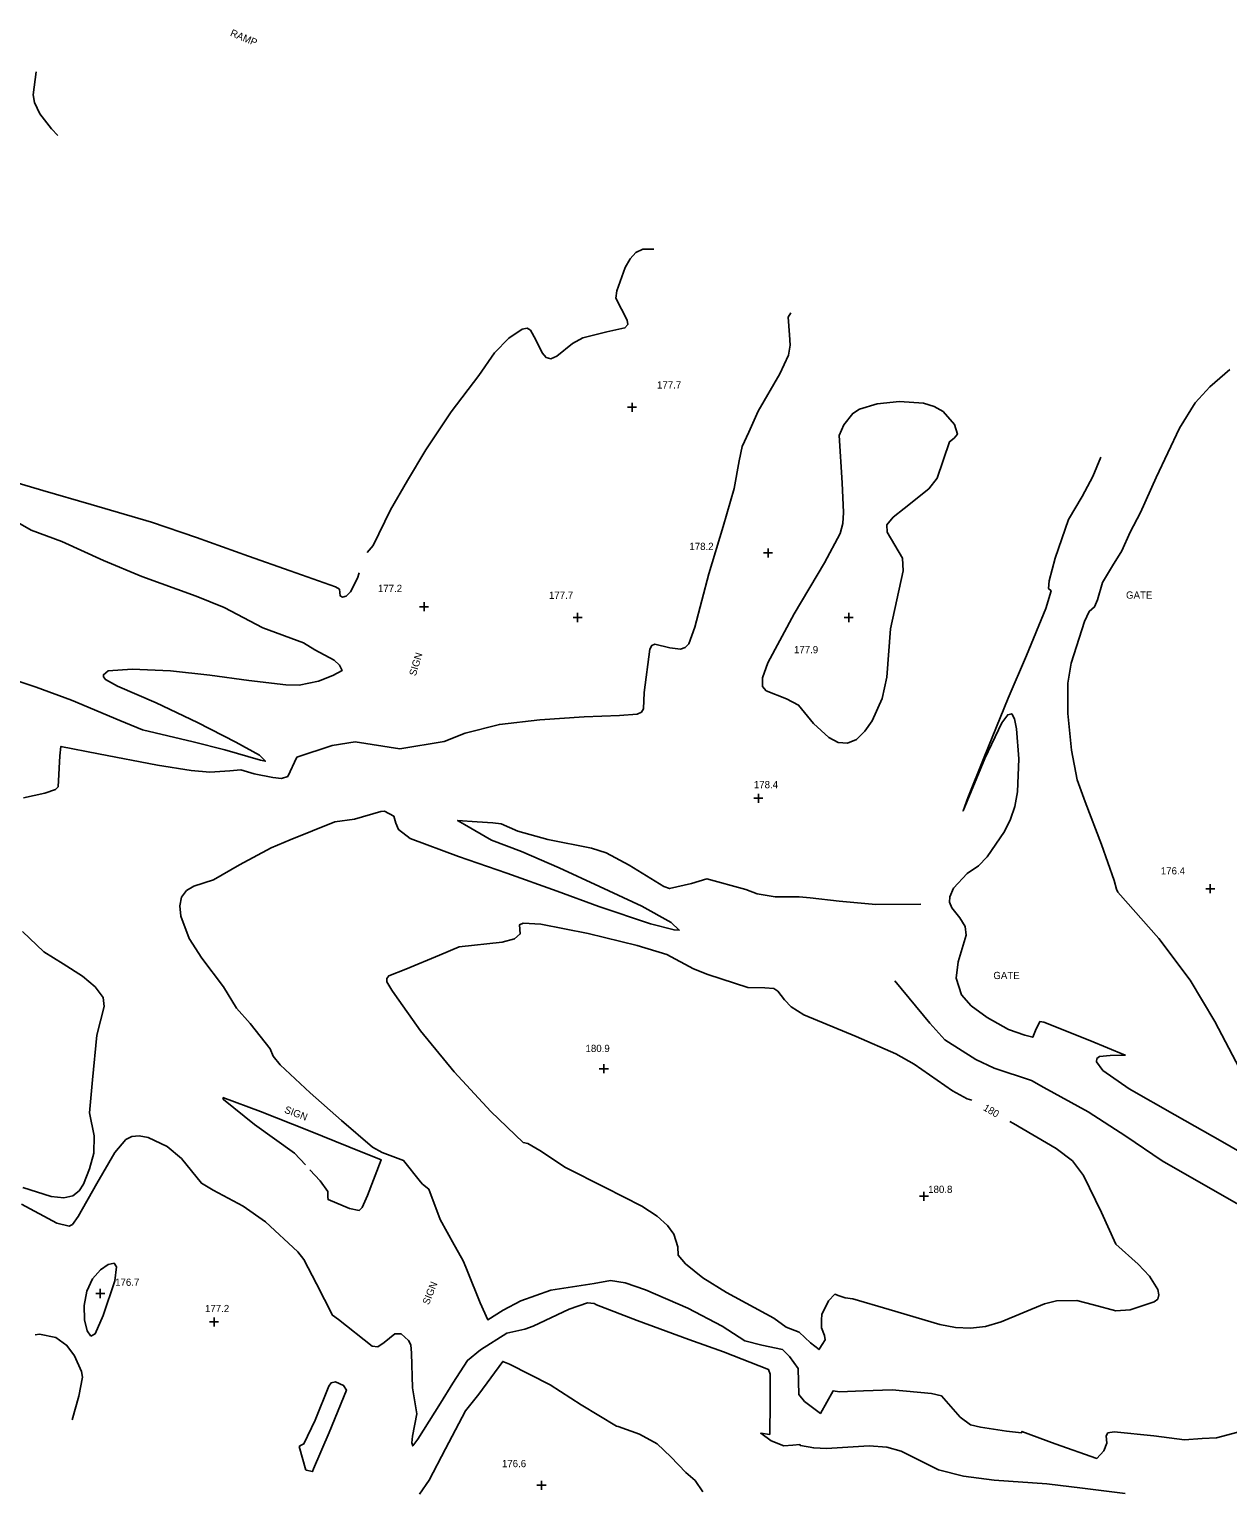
# Model space of a CAD drawing. Extents: x 1475150 to 2003689, y 770235 to 1112803.
# Drawn here: x 1996798.3 to 1997129.8, y 776158.5 to 776562.7 of the extents above; entities that cross this region are included whole.
import ezdxf

# ---------------------------------------------------------------- set-up
doc = ezdxf.new("R2010")
doc.units = 0
for name, color, linetype in [('RD_DTM_Major1', 7, 'Continuous'), ('RD_DTM_Major1_Lbl', 7, 'Continuous'), ('RD_DTM_Minor1', 7, 'Continuous'), ('RD_DTM_Spot_Elev', 7, 'Continuous'), ('RD_TX_Misc1', 7, 'Continuous')]:
    doc.layers.add(name, color=color, linetype=linetype)

msp = doc.modelspace()

# ---------------------------------------------------------------- linework, layer by layer
at = {"layer": 'RD_DTM_Major1'}
msp.add_lwpolyline([(1997059.05, 776266.47), (1997057.72, 776266.91), (1997053.72, 776269.09), (1997043.13, 776276.48), (1997038.01, 776279.36), (1997027.07, 776284.13), (1997012.56, 776290.09), (1997009.03, 776292.34), (1997007.26, 776294.28), (1997005.36, 776296.69), (1997004.3, 776297.35), (1997001.77, 776297.56), (1996997.12, 776297.63), (1996986.05, 776301.28), (1996982.02, 776302.83), (1996974.67, 776306.76), (1996966.42, 776309.25), (1996952.88, 776312.58), (1996939.84, 776315.17), (1996934.88, 776315.5), (1996933.92, 776315.04), (1996934.11, 776312.5), (1996932.52, 776311.16), (1996929.11, 776310.22), (1996917.24, 776308.89), (1996911.74, 776306.65), (1996902.5, 776302.75), (1996897.75, 776300.87), (1996897.18, 776300.15), (1996897.23, 776299.23), (1996898.55, 776296.94), (1996899.45, 776295.69), (1996906.48, 776285.72), (1996915.8, 776274.32), (1996926.01, 776263.4), (1996934.95, 776254.76), (1996936.21, 776254.5), (1996939.54, 776252.55), (1996946.64, 776247.92), (1996957.62, 776242.37), (1996967.78, 776237.17), (1996971.98, 776234.46), (1996974.88, 776231.85), (1996976.62, 776229.47), (1996977.72, 776225.92), (1996977.76, 776223.63), (1996979.87, 776221.28), (1996984.66, 776217.4), (1996991.21, 776213.33), (1997004.24, 776206.24), (1997007.67, 776203.72), (1997011.28, 776202.32), (1997014.41, 776199.38), (1997016.8, 776197.53), (1997017.03, 776197.9), (1997017.64, 776198.93), (1997018.48, 776200.25), (1997018.32, 776201.42), (1997017.49, 776203.58), (1997017.47, 776205.8), (1997017.56, 776207.2), (1997019.37, 776210.98), (1997021.17, 776212.85), (1997022.37, 776212.42), (1997023.97, 776211.86), (1997026.11, 776211.56), (1997036.15, 776208.57), (1997050.2, 776204.46), (1997054.49, 776203.67), (1997058.67, 776203.43), (1997062.86, 776203.91), (1997067.12, 776205.16), (1997079.17, 776210.16), (1997082.49, 776211.02), (1997088.05, 776211.13), (1997092.7, 776209.93), (1997098.88, 776208.2), (1997102.81, 776208.53), (1997109.51, 776210.71), (1997110.46, 776211.51), (1997110.81, 776212.64), (1997110.47, 776214.18), (1997108.23, 776217.87), (1997105.05, 776221.18), (1997098.89, 776226.67), (1997094.89, 776235.43), (1997089.91, 776245.68), (1997086.87, 776249.73), (1997082.33, 776253.14), (1997070.56, 776260.03), (1997069.53, 776260.63)], dxfattribs=at)
at = {"layer": 'RD_DTM_Minor1'}
for points in [[(1996800.18, 776550.91), (1996799.38, 776544.57), (1996799.77, 776542.4), (1996801.26, 776539.33), (1996804.42, 776535.12), (1996806.19, 776533.32)], [(1996891.75, 776417.97), (1996893.4, 776419.9), (1996898.25, 776429.74), (1996902.92, 776437.89), (1996908.04, 776446.4), (1996915, 776456.84), (1996922.65, 776466.9), (1996927.01, 776473.16), (1996930.96, 776477.23), (1996934.69, 776479.79), (1996935.99, 776479.99), (1996936.95, 776479.48), (1996938.42, 776476.82), (1996940.14, 776473.2), (1996941.25, 776471.92), (1996942.6, 776471.53), (1996944.22, 776472.3), (1996948.56, 776475.74), (1996951.41, 776477.39), (1996958.1, 776479.04), (1996963.08, 776480.08), (1996963.86, 776481.01), (1996963.67, 776482.2), (1996960.55, 776488.33), (1996960.86, 776490.34), (1996963.14, 776496.81), (1996964.49, 776499.17), (1996966.12, 776500.96), (1996968.01, 776501.88), (1996971.03, 776501.89)], [(1997008.98, 776484.24), (1997008.22, 776483.11), (1997008.59, 776478.15), (1997008.79, 776475.31), (1997008.32, 776472.54), (1997005.92, 776467.38), (1996999.95, 776457.07), (1996997.37, 776451.22), (1996995.55, 776447.32), (1996994.64, 776443.36), (1996993.31, 776435.72), (1996990.23, 776425.21), (1996986.3, 776412.04), (1996982.45, 776397.34), (1996980.8, 776392.72), (1996979.72, 776391.66), (1996978.44, 776391.24), (1996975.52, 776391.63), (1996971.37, 776392.62), (1996970.49, 776392.25), (1996970, 776391.25), (1996968.39, 776379.28), (1996968.17, 776374.77), (1996967.62, 776373.8), (1996966.49, 776373.25), (1996961.61, 776372.92), (1996951.83, 776372.56), (1996939.49, 776371.74), (1996928.35, 776370.45), (1996918.84, 776368), (1996913.09, 776365.69), (1996900.82, 776363.66), (1996888.49, 776365.61), (1996882.06, 776364.62), (1996872.35, 776361.36), (1996869.78, 776356.04), (1996868.1, 776355.49), (1996865.71, 776355.79), (1996860.55, 776356.73), (1996856.79, 776357.84), (1996853.78, 776357.63), (1996848.25, 776357.21), (1996843.12, 776357.64), (1996833.77, 776359.16), (1996817.47, 776362.32), (1996807.03, 776364.36), (1996806.72, 776361.73), (1996806.3, 776353.21), (1996805.59, 776352.45), (1996802.58, 776351.46), (1996796.7, 776350.08)], [(1997133.05, 776275.26), (1997126.25, 776288.27), (1997119.46, 776299.71), (1997110.81, 776311.18), (1997099.46, 776324.01), (1997099.05, 776324.89), (1997098.38, 776327.25), (1997094.95, 776337.21), (1997090.41, 776349.02), (1997088.19, 776355.07), (1997086.58, 776363.28), (1997085.64, 776373.49), (1997085.63, 776381.81), (1997086.51, 776387.35), (1997090.2, 776398.92), (1997091.51, 776401.7), (1997092.98, 776402.93), (1997093.83, 776404.93), (1997095.19, 776409.64), (1997097.94, 776414.31), (1997100.53, 776418.4), (1997102.84, 776423.63), (1997105.7, 776429.03), (1997110, 776438.7), (1997116.53, 776452.41), (1997120.85, 776459.34), (1997124.86, 776463.78), (1997130.45, 776468.61)], [(1997023.58, 776429.07), (1997023.15, 776437.26), (1997022.34, 776450.33), (1997023.59, 776453.27), (1997026.11, 776456.45), (1997027.96, 776457.63), (1997032.82, 776459.11), (1997039.04, 776459.72), (1997045.67, 776459.26), (1997048.62, 776458.36), (1997051.07, 776456.93), (1997054.27, 776453.41), (1997055.05, 776450.75), (1997054.17, 776449.62), (1997052.9, 776448.59), (1997049.46, 776438.55), (1997047.13, 776435.6), (1997040.34, 776430.19), (1997037.31, 776427.79), (1997035.56, 776425.59), (1997035.62, 776423.56), (1997039.89, 776416.39), (1997040.07, 776412.95), (1997038.32, 776404.88), (1997036.56, 776396.86), (1997035.5, 776383.53), (1997034.21, 776377.6), (1997031.44, 776371.41), (1997029.45, 776368.52), (1997027.16, 776366.3), (1997024.65, 776365.2), (1997022.02, 776365.47), (1997019.44, 776366.8), (1997015.27, 776370.67), (1997011.13, 776375.79), (1997007.79, 776377.54), (1997002.19, 776379.71), (1997001.15, 776380.94), (1997001.15, 776383.31), (1997002.61, 776387.43), (1997009.92, 776401.05), (1997018.25, 776415.13), (1997022.58, 776423.2), (1997023.36, 776426.01), (1997023.58, 776429.07)], [(1997139.11, 776248.81), (1997128.36, 776255.01), (1997115.22, 776262.42), (1997102.56, 776269.68), (1997095.27, 776274.73), (1997093.53, 776277.14), (1997093.61, 776278), (1997094.33, 776278.57), (1997097.34, 776278.83), (1997101.5, 776278.97), (1997091.7, 776283.01), (1997078.98, 776288.11), (1997077.87, 776288.26), (1997076.64, 776285.76), (1997075.91, 776283.93), (1997073.72, 776284.44), (1997069.15, 776286.09), (1997063.25, 776289.35), (1997058.86, 776292.6), (1997056.17, 776295.66), (1997054.71, 776300.22), (1997055.3, 776304.76), (1997057.48, 776312.16), (1997057.18, 776314.56), (1997055.68, 776316.96), (1997053.51, 776319.73), (1997052.91, 776321.23), (1997052.98, 776322.73), (1997053.96, 776325.12), (1997057.78, 776329.24), (1997060.85, 776331.34), (1997063.33, 776333.84), (1997068.11, 776340.81), (1997069.75, 776344.19), (1997070.92, 776347.76), (1997071.65, 776351.74), (1997072.01, 776360.95), (1997071.38, 776369.25), (1997070.84, 776372.01), (1997070.08, 776373.39), (1997068.96, 776373.1), (1997067.33, 776370.85), (1997062.64, 776361), (1997056.62, 776346.49), (1997057.94, 776350.16), (1997062.46, 776361.37), (1997069.11, 776377.65), (1997074.13, 776389.49), (1997079.49, 776402.47), (1997081.01, 776407.36), (1997080.28, 776408), (1997080.42, 776410.11), (1997082.08, 776416.41), (1997085.83, 776427.06), (1997089.6, 776433.42), (1997092.49, 776439.04), (1997094.73, 776444.36)], [(1996791.16, 776438.39), (1996802.03, 776435.12), (1996815.41, 776431.24), (1996832.1, 776426.37), (1996844.57, 776422.09), (1996858.9, 776416.94), (1996870.43, 776412.87), (1996883.05, 776408.5), (1996884.13, 776407.83), (1996884.3, 776405.99), (1996884.97, 776405.67), (1996885.96, 776405.94), (1996887.16, 776407.07), (1996889.14, 776410.87), (1996889.6, 776412.33)], [(1996792.08, 776428.07), (1996798.82, 776424.15), (1996807.32, 776421), (1996818.86, 776415.73), (1996829.43, 776411.38), (1996844.48, 776405.86), (1996852.21, 776402.77), (1996862.9, 776397.13), (1996874.19, 776393.03), (1996877.26, 776391.09), (1996882.67, 776388.21), (1996884.14, 776386.81), (1996884.88, 776385.35), (1996882.28, 776384), (1996878.31, 776382.42), (1996872.95, 776381.29), (1996869.29, 776381.34), (1996859.05, 776382.59), (1996848.26, 776384.03), (1996837.37, 776385.26), (1996826.8, 776385.75), (1996820.08, 776385.23), (1996818.82, 776384.16), (1996818.79, 776383.56), (1996819.38, 776382.82), (1996822.67, 776380.98), (1996833.37, 776376.38), (1996844.79, 776370.96), (1996855.48, 776365.52), (1996861.96, 776361.95), (1996863.64, 776360.26), (1996862.24, 776360.51), (1996852.43, 776363.43), (1996843.63, 776365.65), (1996829.61, 776368.92), (1996823.37, 776371.48), (1996809.98, 776377.17), (1996800.23, 776380.73), (1996789.13, 776384.45)], [(1996928.86, 776342.95), (1996926.55, 776343.23), (1996922.21, 776343.53), (1996916.76, 776343.88), (1996918.72, 776342.74), (1996926.17, 776338.42), (1996934.5, 776335.28), (1996944.87, 776330.79), (1996956.02, 776325.62), (1996967.77, 776320.16), (1996975.88, 776315.63), (1996978.12, 776313.54), (1996976.69, 776313.58), (1996970.18, 776315.31), (1996955.88, 776320.07), (1996944.31, 776324.3), (1996930.36, 776329.3), (1996917.05, 776333.86), (1996903.62, 776338.84), (1996900.47, 776341.33), (1996899.74, 776343.09), (1996899.13, 776345.01), (1996896.56, 776346.45), (1996895.58, 776346.37), (1996888.29, 776344.21), (1996882.79, 776343.53), (1996870.47, 776338.5), (1996865.19, 776336.33), (1996856.49, 776331.58), (1996849.24, 776327.46), (1996843.78, 776325.73), (1996841.81, 776324.48), (1996840.42, 776322.68), (1996839.92, 776320.26), (1996840.22, 776317.38), (1996842.57, 776311.2), (1996846.06, 776305.79), (1996852.01, 776297.88), (1996855.62, 776291.98), (1996859.37, 776287.71), (1996864.94, 776280.72), (1996865.8, 776278.7), (1996867.68, 776276.28), (1996876.03, 776268.55), (1996884.67, 776260.85), (1996893.2, 776253.5), (1996895.96, 776252.06), (1996901.83, 776249.8), (1996906.51, 776243.89), (1996907.08, 776243.27), (1996908.79, 776241.87), (1996911.99, 776233.49), (1996915.85, 776226.5), (1996917.86, 776222.91)], [(1997044.93, 776320.74), (1997032.49, 776320.64), (1997022.38, 776321.56), (1997014.35, 776322.44), (1997011.26, 776322.73), (1997004.66, 776322.73), (1996999.66, 776323.57), (1996996.52, 776324.77), (1996985.72, 776327.74), (1996981.48, 776326.46), (1996975.44, 776325.03), (1996973.83, 776325.62), (1996964.27, 776331.51), (1996957.9, 776334.95), (1996953.81, 776336.17), (1996941.77, 776338.57), (1996933.42, 776340.91), (1996928.86, 776342.95)], [(1996796.43, 776313.18), (1996802.35, 776307.57), (1996807.69, 776304.25), (1996813.03, 776300.77), (1996816.53, 776297.84), (1996818.77, 776294.9), (1996819.03, 776292.37), (1996816.94, 776284.48), (1996815.77, 776272.12), (1996814.94, 776263.01), (1996816.23, 776256.61), (1996816.19, 776251.88), (1996814.98, 776247.55), (1996813.27, 776243.32), (1996812.09, 776241.44), (1996810.37, 776240.08), (1996807.83, 776239.52), (1996804.36, 776239.91), (1996796.55, 776242.32)], [(1997136.26, 776235.7), (1997125.68, 776241.75), (1997111.72, 776249.76), (1997101.63, 776256.58), (1997091.19, 776263.27), (1997078.95, 776270.05), (1997075.55, 776271.93), (1997065.19, 776275.32), (1997060.19, 776277.72), (1997051.55, 776283.23), (1997047.4, 776287.77), (1997037.7, 776299.48)], [(1996851.81, 776267.23), (1996852.05, 776266.66), (1996860.56, 776259.82), (1996871.69, 776251.86), (1996874.69, 776248.62)], [(1996875.93, 776247.28), (1996878.75, 776244.22), (1996880.87, 776241.29), (1996880.93, 776239.72), (1996880.97, 776239.03), (1996886.9, 776236.57), (1996889.53, 776236), (1996890.35, 776236.81), (1996891.9, 776240.14), (1996895.67, 776249.97), (1996886.74, 776253.62), (1996875.52, 776258.12), (1996862.28, 776263.39), (1996851.81, 776267.23)], [(1996796.14, 776237.71), (1996805.89, 776232.53), (1996809.31, 776231.67), (1996810.22, 776232.12), (1996811.85, 776234.36), (1996816.97, 776243.5), (1996821.93, 776252.03), (1996824.99, 776255.59), (1996826.7, 776256.45), (1996828.74, 776256.64), (1996831.18, 776256.16), (1996836.42, 776253.71), (1996840.4, 776250.34), (1996845.92, 776243.54), (1996849.14, 776241.59), (1996857.44, 776237.17), (1996863.63, 776232.85), (1996872.62, 776224.57), (1996874.29, 776222.46), (1996877.72, 776215.71), (1996882.15, 776207.02), (1996883.84, 776205.89), (1996893.14, 776198.45), (1996894.75, 776198.31), (1996896.47, 776199.52), (1996899.39, 776201.92), (1996901.16, 776201.9), (1996903.19, 776200), (1996903.83, 776198.84), (1996904.02, 776196.51), (1996904.3, 776186.97), (1996905.48, 776179.72), (1996904.35, 776173.62), (1996904.08, 776171.78), (1996904.36, 776170.88), (1996905.74, 776172.79), (1996912.09, 776182.72), (1996915.48, 776188.22), (1996919.51, 776194.53), (1996923.08, 776197.43), (1996930.39, 776202.06), (1996935.41, 776203.19), (1996937.65, 776203.98), (1996947.66, 776208.67), (1996952.74, 776210.48), (1996954.6, 776210.25), (1996955.25, 776209.91), (1996966.43, 776205.6), (1996980.72, 776200.31), (1996990.36, 776196.92), (1997002.78, 776192.06), (1997003.3, 776190.75), (1997003.23, 776182.95), (1997003.16, 776174.05), (1997000.63, 776174.39), (1997003.49, 776172.3), (1997007.05, 776170.88), (1997009.54, 776171.12), (1997011.44, 776171.3), (1997011.62, 776170.98), (1997015.33, 776170.34), (1997018.85, 776170.17), (1997030.66, 776170.92), (1997035.54, 776170.55), (1997039.49, 776169.4), (1997049.78, 776164.26), (1997056.78, 776162.55), (1997065.2, 776161.41), (1997079.79, 776160.39), (1997089.69, 776159.2), (1997101.49, 776157.74)], [(1996815.33, 776201.22), (1996814.29, 776202.67), (1996813.59, 776205.75), (1996813.48, 776209.68), (1996814.19, 776213.68), (1996815.83, 776217.07), (1996817.98, 776219.61), (1996820.14, 776221.1), (1996821.76, 776221.4), (1996822.45, 776220.44), (1996821.95, 776216.56), (1996818.76, 776206.95), (1996816.51, 776201.9), (1996815.33, 776201.22)], [(1996917.86, 776222.91), (1996918.41, 776221.93), (1996919.44, 776219.38)], [(1996919.44, 776219.38), (1996923.02, 776210.46), (1996925.13, 776205.79), (1996929.35, 776208.43), (1996934.26, 776211.04), (1996942.61, 776213.98), (1996954.54, 776215.84), (1996959.08, 776216.63), (1996963.15, 776216.02), (1996968.74, 776214.05), (1996980.48, 776208.96), (1996989.99, 776204.01), (1996996.29, 776199.96), (1997000.96, 776198.75), (1997006.63, 776197.51), (1997008.58, 776195.65), (1997010.97, 776192.26), (1997011.15, 776185.07), (1997012.78, 776183.14), (1997017.16, 776179.88), (1997020.7, 776186.12), (1997022.39, 776185.88), (1997029.04, 776186.14), (1997037.05, 776186.36), (1997047.87, 776185.36), (1997050.66, 776184.73), (1997055.82, 776178.85), (1997058.68, 776176.68), (1997061.41, 776176.07), (1997068.61, 776174.94), (1997072.77, 776174.49), (1997072.88, 776174.9), (1997082.11, 776171.49), (1997093.64, 776167.42), (1997095.56, 776169.51), (1997096.41, 776171.64), (1997096.17, 776173.67), (1997096.7, 776174.48), (1997098.42, 776174.8), (1997109.36, 776173.66), (1997117.89, 776172.6), (1997122.72, 776172.92), (1997126.69, 776173.15), (1997138.15, 776176.2)], [(1996799.93, 776201.56), (1996801.08, 776201.75), (1996805.6, 776200.9), (1996808.72, 776198.66), (1996810.76, 776195.84), (1996812.78, 776191.42), (1996813.04, 776189.88), (1996811.97, 776184.65), (1996810.17, 776178.13)], [(1996906.23, 776157.5), (1996908.95, 776161.4), (1996913.4, 776170.05), (1996918.93, 776180.57), (1996922.67, 776185.17), (1996929.27, 776194.25), (1996931.12, 776193.52), (1996942.4, 776187.74), (1996950.93, 776182.22), (1996960.78, 776176.32), (1996961.22, 776176.28), (1996967.11, 776174.14), (1996971.95, 776171.48), (1996975.82, 776167.9), (1996979.95, 776163.49), (1996982.54, 776161.28), (1996984.59, 776158.14)], [(1996874.86, 776164.15), (1996876.63, 776163.77), (1996876.92, 776164.52), (1996881.26, 776174.56), (1996886.01, 776186.3), (1996885.26, 776187.58), (1996883.05, 776188.62), (1996881.8, 776188.32), (1996881.17, 776187.42), (1996877.36, 776178.03), (1996874.28, 776171.44), (1996873.31, 776170.97), (1996872.97, 776170.7), (1996874.82, 776164.17)]]:
    msp.add_lwpolyline(points, dxfattribs=at)
at = {"layer": 'RD_DTM_Spot_Elev'}
for p, q in [((1996965.07, 776456.89), (1996965.07, 776459.39)), ((1996963.82, 776458.14), (1996966.32, 776458.14)), ((1997002.68, 776416.59), (1997002.68, 776419.09)), ((1997001.43, 776417.84), (1997003.93, 776417.84)), ((1996906.27, 776402.99), (1996908.77, 776402.99)), ((1996907.52, 776401.74), (1996907.52, 776404.24)), ((1996948.75, 776400), (1996951.25, 776400)), ((1996950, 776398.75), (1996950, 776401.25)), ((1997023.75, 776400), (1997026.25, 776400)), ((1997025, 776398.75), (1997025, 776401.25)), ((1996998.75, 776350), (1997001.25, 776350)), ((1997000, 776348.75), (1997000, 776351.25)), ((1997125, 776323.75), (1997125, 776326.25)), ((1997123.75, 776325), (1997126.25, 776325)), ((1996955.99, 776275.19), (1996958.49, 776275.19)), ((1996957.24, 776273.94), (1996957.24, 776276.44)), ((1997045.8, 776238.68), (1997045.8, 776241.18)), ((1997044.55, 776239.93), (1997047.05, 776239.93)), ((1996816.69, 776213.04), (1996819.19, 776213.04)), ((1996817.94, 776211.79), (1996817.94, 776214.29)), ((1996848.16, 776205.16), (1996850.66, 776205.16)), ((1996849.41, 776203.91), (1996849.41, 776206.41)), ((1996938.75, 776160), (1996941.25, 776160)), ((1996940, 776158.75), (1996940, 776161.25))]:
    msp.add_line(p, q, dxfattribs=at)

# ---------------------------------------------------------------- texts
at = {"layer": 'RD_DTM_Major1_Lbl'}
msp.add_text('180', height=2, rotation=329.7948, dxfattribs=at).set_placement((1997062, 776263.85))
at = {"layer": 'RD_DTM_Spot_Elev'}
for s, p in [('177.7', (1996971.96, 776463.33)), ('178.2', (1996980.91, 776418.67)), ('177.2', (1996894.74, 776407.05)), ('177.7', (1996942.06, 776405.16)), ('177.9', (1997009.84, 776390.11)), ('178.4', (1996998.75, 776352.79)), ('176.4', (1997111.33, 776328.94)), ('180.9', (1996952.18, 776279.82)), ('180.8', (1997046.97, 776240.85)), ('176.7', (1996822.05, 776215.16)), ('177.2', (1996846.91, 776207.88)), ('176.6', (1996929.05, 776165))]:
    msp.add_text(s, height=2, dxfattribs=at).set_placement(p)
at = {"layer": 'RD_TX_Misc1'}
for s, rotation, p in [('RAMP', 337.4873, (1996853.71, 776560.94)), ('SIGN', 73.3008, (1996905.22, 776383.69)), ('SIGN', 339.1633, (1996868.7, 776263.12)), ('SIGN', 68.1986, (1996908.83, 776209.76))]:
    msp.add_text(s, height=2, rotation=rotation, dxfattribs=at).set_placement(p)
for p in [(1997101.7, 776405.21), (1997065, 776300)]:
    msp.add_text('GATE', height=2, dxfattribs=at).set_placement(p)

doc.saveas('drawing.dxf')
